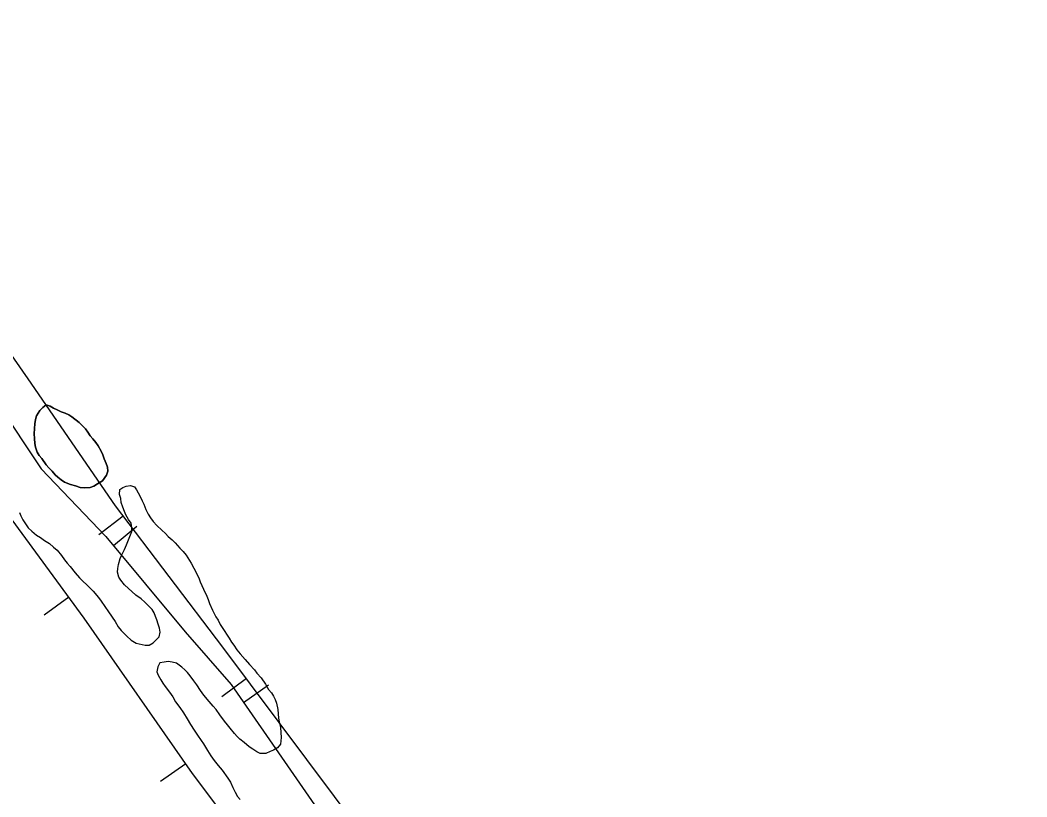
# Model space of a CAD drawing. Extents: x 3187622 to 3225504, y 800805 to 826213.
# Drawn here: x 3204430 to 3205252, y 809961 to 810596 of the extents above; entities that cross this region are included whole.
import ezdxf

# ---------------------------------------------------------------- set-up
doc = ezdxf.new("R2010")
doc.units = 0
for name, color, linetype in [('V-BORW-LINE', 7, 'Continuous'), ('V-SITE-VEGE', 7, 'Continuous'), ('V-TOPO-SHOR', 7, 'Continuous')]:
    doc.layers.add(name, color=color, linetype=linetype)

msp = doc.modelspace()

# ---------------------------------------------------------------- linework, layer by layer
at = {"layer": 'V-BORW-LINE'}
for p, q in [((3204513.89, 810190.1), (3204493.99, 810174.96)), ((3204505.89, 810166.12), (3204525.1, 810182.12)), ((3204469.39, 810124.07), (3204449.26, 810109.24)), ((3204614.57, 810057.37), (3204594.55, 810042.4)), ((3204612.19, 810037.95), (3204632.73, 810052.2)), ((3204565, 809987.64), (3204544.48, 809973.36))]:
    msp.add_line(p, q, dxfattribs=at)
for points in [[(3205270.33, 809328.76), (3205185.01, 809406.4), (3205126.36, 809464.12), (3205041.53, 809573.82), (3204958.23, 809664.31), (3204841.11, 809776.65), (3204732.64, 809899.46), (3204595.38, 810083.04), (3204507.46, 810198.56), (3204436.19, 810302.3), (3204324.68, 810462.24), (3204221.77, 810578.28), (3204149.08, 810660.79)], [(3204375.78, 810335.23), (3204446.77, 810228.89), (3204499.77, 810173.48), (3204564.62, 810095.57), (3204602.06, 810052.54), (3204699.2, 809912.56), (3204755.1, 809839.89), (3204807.3, 809792.66), (3204865.78, 809725.14), (3204920.59, 809659.56), (3204985.75, 809535.58), (3205074.7, 809444.03), (3205112.28, 809401.68), (3205162.95, 809318.8), (3205137.17, 809307.34), (3205089.99, 809368.37), (3205011.88, 809420.72), (3204900.17, 809571.76), (3204802.29, 809696.38), (3204666.11, 809852.74), (3204570.43, 809979.83), (3204482.02, 810106.92), (3204394.51, 810225.71)]]:
    msp.add_lwpolyline(points, dxfattribs=at)
at = {"layer": 'V-SITE-VEGE'}
for points in [[(3204447.37, 810237.31), (3204445.29, 810239.86), (3204443.68, 810242.42), (3204442.08, 810246.6), (3204441.63, 810249.61), (3204441.42, 810253.56), (3204440.97, 810257.49), (3204441.45, 810261.67), (3204441.7, 810265.6), (3204442.18, 810269.08), (3204443.12, 810272.08), (3204445.69, 810276.48), (3204448.25, 810279.02), (3204451.04, 810281.09), (3204454.05, 810280.15), (3204456.82, 810278.51), (3204459.83, 810277.11), (3204463.3, 810275.47), (3204466.54, 810274.3), (3204469.31, 810272.9), (3204471.85, 810271.26), (3204477.86, 810266.83), (3204480.63, 810264.04), (3204483.16, 810261.48), (3204485.01, 810258.92), (3204486.85, 810255.9), (3204489.16, 810253.34), (3204491.46, 810250.32), (3204493.53, 810247.53), (3204495.83, 810243.35), (3204497.2, 810240.33), (3204498.35, 810237.08), (3204499.96, 810233.13), (3204501.1, 810230.11), (3204501.32, 810226.87), (3204500.14, 810223.63), (3204496.88, 810219.01), (3204492.93, 810216.48), (3204489.91, 810214.64), (3204486.89, 810213.49), (3204482.25, 810213.28), (3204478.78, 810213.53), (3204474.85, 810214.94), (3204470.68, 810216.11), (3204465.82, 810217.99), (3204463.28, 810219.85), (3204460.51, 810221.95), (3204458.2, 810224.05), (3204455.9, 810226.84), (3204453.13, 810229.63), (3204450.82, 810232.19)], [(3204453.13, 810229.63), (3204455.9, 810226.84), (3204458.2, 810224.05), (3204460.51, 810221.95), (3204463.28, 810219.85), (3204465.82, 810217.99), (3204470.68, 810216.11), (3204474.85, 810214.94), (3204478.78, 810213.53), (3204482.25, 810213.28), (3204486.89, 810213.49), (3204489.91, 810214.64), (3204492.93, 810216.48), (3204496.88, 810219.01), (3204500.14, 810223.63), (3204501.32, 810226.87), (3204501.1, 810230.11), (3204499.96, 810233.13), (3204498.35, 810237.08), (3204497.2, 810240.33), (3204495.83, 810243.35), (3204493.53, 810247.53), (3204491.46, 810250.32), (3204489.16, 810253.34), (3204486.85, 810255.9), (3204485.01, 810258.92), (3204483.16, 810261.48), (3204480.63, 810264.04), (3204477.86, 810266.83), (3204471.85, 810271.26), (3204469.31, 810272.9), (3204466.54, 810274.3), (3204463.3, 810275.47), (3204459.83, 810277.11), (3204456.82, 810278.51), (3204454.05, 810280.15), (3204451.04, 810281.09), (3204448.25, 810279.02), (3204445.69, 810276.48), (3204443.12, 810272.08), (3204442.18, 810269.08), (3204441.7, 810265.6), (3204441.45, 810261.67), (3204440.97, 810257.49), (3204441.42, 810253.56), (3204441.63, 810249.61), (3204442.08, 810246.6), (3204443.68, 810242.42), (3204445.29, 810239.86), (3204447.37, 810237.31), (3204450.82, 810232.19)]]:
    msp.add_lwpolyline(points, close=True, dxfattribs=at)
for points in [[(3204539.05, 810111.23), (3204537.44, 810113.79), (3204534.9, 810116.58), (3204531.67, 810119.84), (3204528.44, 810122.63), (3204524.28, 810125.67), (3204521.05, 810128.46), (3204518.28, 810131.02), (3204515.05, 810134.05), (3204511.82, 810137.77), (3204510.21, 810140.33), (3204509.3, 810144.27), (3204509.54, 810147.51), (3204510.02, 810150.76), (3204511.44, 810155.61), (3204512.84, 810158.62), (3204514.95, 810163.02), (3204516.58, 810166.72), (3204518.69, 810172.27), (3204520.8, 810177.59), (3204521.05, 810180.6), (3204520.37, 810184.54), (3204518.3, 810187.33), (3204516, 810191.28), (3204514.85, 810194.07), (3204513.48, 810197.55), (3204512.33, 810201.27), (3204511.89, 810204.51), (3204510.75, 810207.99), (3204510.99, 810211.93), (3204513.55, 810213.54), (3204516.33, 810214.69), (3204519.81, 810215.14), (3204523.05, 810214.19), (3204524.66, 810211.64), (3204527.42, 810206.76), (3204529.49, 810202.81), (3204530.64, 810200.02), (3204532.24, 810195.61), (3204534.31, 810191.9), (3204536.15, 810188.88), (3204538.22, 810185.85), (3204541.22, 810182.6), (3204545.37, 810178.64), (3204548.37, 810176.08), (3204550.68, 810173.52), (3204553.91, 810170.72), (3204556.22, 810168.4), (3204560.14, 810163.97), (3204562.91, 810161.18), (3204565.21, 810158.39), (3204569.35, 810151.65), (3204571.65, 810147.7), (3204575.56, 810139.81), (3204576.7, 810136.56), (3204579.46, 810130.52), (3204582.21, 810124.71), (3204583.36, 810121.93), (3204584.5, 810118.91), (3204586.8, 810113.34), (3204589.55, 810107.99), (3204591.39, 810105.2), (3204593.23, 810101.72), (3204594.84, 810099.16), (3204600.36, 810090.33), (3204602.44, 810087.31), (3204604.28, 810084.76), (3204606.81, 810081.04), (3204609.58, 810077.55), (3204613.5, 810073.13), (3204616.96, 810068.94), (3204621.11, 810064.52), (3204623.18, 810061.96), (3204626.64, 810058), (3204630.09, 810052.89), (3204632.62, 810048.48), (3204635.16, 810045.69), (3204636.77, 810043.13), (3204638.15, 810040.34), (3204639.06, 810037.32), (3204640.2, 810032.22), (3204640.41, 810028.51), (3204640.86, 810025.04), (3204641.31, 810022.02), (3204642.45, 810017.38), (3204642.88, 810009.27), (3204642.39, 810003.94), (3204640.06, 810000.71), (3204636.8, 809998.87), (3204634.02, 809997.72), (3204630.54, 809996.34), (3204625.9, 809996.13), (3204623.12, 809997.54), (3204619.89, 809999.64), (3204616.89, 810001.73), (3204612.73, 810005.23), (3204609.27, 810008.03), (3204606.96, 810010.12), (3204604.89, 810012.45), (3204601.2, 810016.87), (3204599.12, 810019.66)], [(3204429.1, 810193.29), (3204430.25, 810190.51), (3204431.86, 810187.26), (3204436.23, 810180.75), (3204439.23, 810177.95), (3204442.93, 810174.69), (3204446.16, 810172.59), (3204449.63, 810170.26), (3204453.56, 810167.69), (3204457.02, 810164.9), (3204459.79, 810162.33), (3204463.48, 810158.15), (3204466.01, 810154.43), (3204468.08, 810151.87), (3204470.39, 810149.08), (3204474.54, 810143.96), (3204478.23, 810139.77), (3204481.23, 810136.75), (3204484, 810134.42), (3204489.31, 810128.83), (3204493.68, 810123.72), (3204495.99, 810120.69), (3204501.97, 810111.86), (3204507.27, 810104.19), (3204509.8, 810099.78), (3204512.33, 810096.75), (3204516.71, 810092.1), (3204520.41, 810088.83), (3204524.57, 810086.5), (3204531.75, 810084.61), (3204534.99, 810084.83), (3204538.24, 810086.67), (3204540.8, 810089.21), (3204543.36, 810091.51), (3204544.08, 810095.45), (3204543.63, 810098.7), (3204542.48, 810101.95), (3204541.34, 810105.43), (3204540.19, 810108.21), (3204539.05, 810111.23)], [(3204599.12, 810019.66), (3204596.59, 810022.68), (3204592.9, 810027.8), (3204589.91, 810032.21), (3204587.37, 810034.77), (3204584.15, 810038.73), (3204579.77, 810043.85), (3204577, 810047.8), (3204574.01, 810052.21), (3204571.48, 810055.7), (3204568.48, 810059.65), (3204566.41, 810062.45), (3204564.1, 810064.54), (3204561.79, 810066.87), (3204557.4, 810070.13), (3204553.93, 810070.84), (3204550.69, 810071.32), (3204547.21, 810070.87), (3204543.73, 810070.43), (3204542.09, 810066.96), (3204541.38, 810063.02), (3204542.53, 810060.23), (3204544.6, 810056.28), (3204546.21, 810053.73), (3204548.05, 810050.94), (3204551.73, 810046.29), (3204554.5, 810042.57), (3204556.57, 810038.39), (3204560.02, 810033.74), (3204563.02, 810029.32), (3204566.24, 810024.44), (3204569, 810019.79), (3204571.75, 810015.15), (3204574.52, 810011.19), (3204577.51, 810006.78), (3204579.36, 810004.22), (3204581.2, 810001.43), (3204582.81, 809998.64), (3204585.57, 809994.23), (3204588.33, 809990.51), (3204591.56, 809986.32), (3204594.79, 809982.6), (3204599.39, 809976.09), (3204601.46, 809972.84), (3204603.53, 809968.42), (3204605.36, 809964.48), (3204607.2, 809960.99), (3204609.51, 809958.66)]]:
    msp.add_lwpolyline(points, dxfattribs=at)
at = {"layer": 'V-TOPO-SHOR'}
msp.add_lwpolyline([(3204447.37, 810237.31), (3204445.29, 810239.86), (3204443.68, 810242.42), (3204442.08, 810246.6), (3204441.63, 810249.61), (3204441.42, 810253.56), (3204440.97, 810257.49), (3204441.45, 810261.67), (3204441.7, 810265.6), (3204442.18, 810269.08), (3204443.12, 810272.08), (3204445.69, 810276.48), (3204448.25, 810279.02), (3204451.04, 810281.09), (3204454.05, 810280.15), (3204456.82, 810278.51), (3204459.83, 810277.11), (3204463.3, 810275.47), (3204466.54, 810274.3), (3204469.31, 810272.9), (3204471.85, 810271.26), (3204477.86, 810266.83), (3204480.63, 810264.04), (3204483.16, 810261.48), (3204485.01, 810258.92), (3204486.85, 810255.9), (3204489.15, 810253.34), (3204491.46, 810250.32), (3204493.53, 810247.53), (3204495.83, 810243.35), (3204497.21, 810240.33), (3204498.35, 810237.08), (3204499.96, 810233.13), (3204501.1, 810230.11), (3204501.32, 810226.87), (3204500.14, 810223.63), (3204496.88, 810219.01), (3204492.93, 810216.48), (3204489.91, 810214.64), (3204486.89, 810213.49), (3204482.25, 810213.28), (3204478.78, 810213.53), (3204474.85, 810214.94), (3204470.68, 810216.11), (3204465.82, 810217.99), (3204463.28, 810219.85), (3204460.51, 810221.95), (3204458.2, 810224.05), (3204455.9, 810226.84), (3204453.13, 810229.63), (3204450.82, 810232.19), (3204447.37, 810237.31)], dxfattribs=at)

doc.saveas('drawing.dxf')
